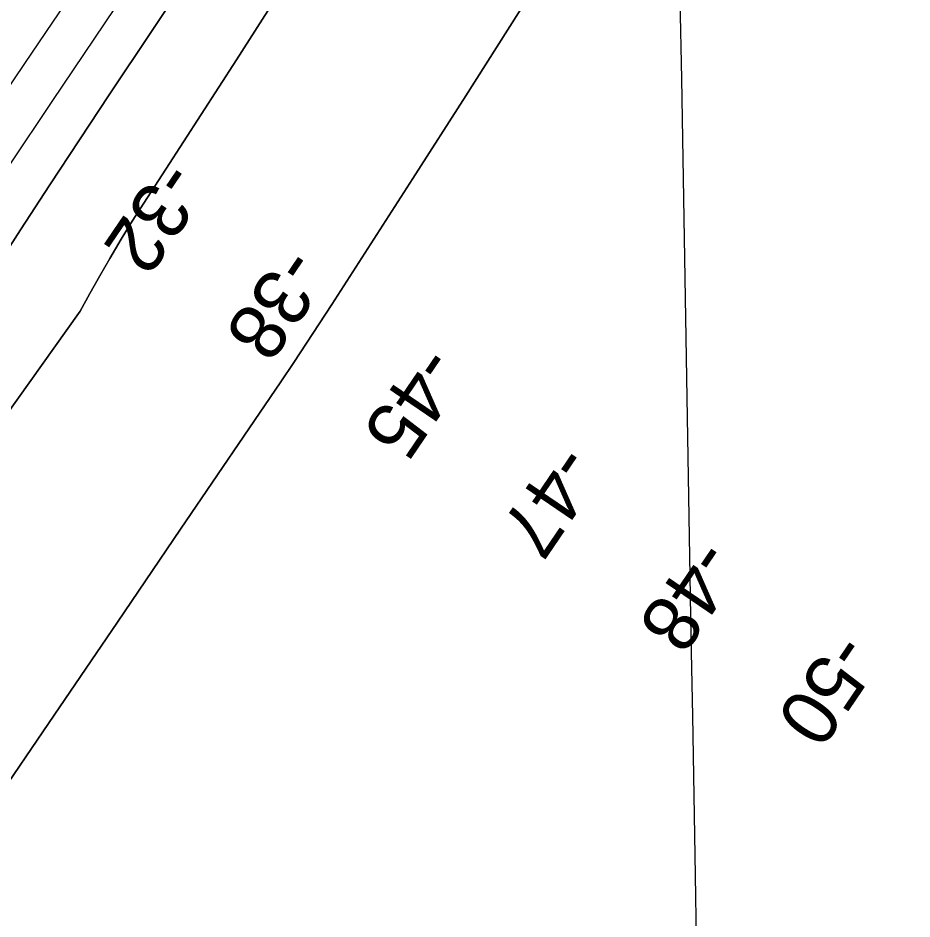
# Model space of a CAD drawing. Extents: x 3905714 to 3926767, y 183354 to 205755.
# Drawn here: x 3914429 to 3914961, y 190284 to 190820 of the extents above; entities that cross this region are included whole.
import ezdxf

# ---------------------------------------------------------------- set-up
doc = ezdxf.new("R2010")
doc.units = 0
for name, color, linetype in [('V-GRID-MAJR', 7, 'Continuous'), ('V-RIVR-RANG', 7, 'Continuous'), ('V-TOPO-DPTH', 7, 'Continuous'), ('V-TOPO-MINR', 7, 'Continuous')]:
    doc.layers.add(name, color=color, linetype=linetype)

msp = doc.modelspace()

# ---------------------------------------------------------------- linework, layer by layer
at = {"layer": 'V-GRID-MAJR'}
msp.add_spline([(3914930.18, 184667.84), (3914884.14, 187327.39), (3914779.24, 193387.51), (3914694.62, 198275.87)], degree=3, dxfattribs=at)
at = {"layer": 'V-TOPO-DPTH'}
for points in [[(3915286.48, 192081.34), (3914909.08, 191498.19), (3914900.28, 191484.59), (3914891.49, 191470.99), (3914882.7, 191457.38), (3914873.92, 191443.77), (3914860.96, 191423.68), (3914858.65, 191420.12), (3914856.34, 191416.56), (3914854.01, 191413.01), (3914851.68, 191409.46), (3914840.17, 191392.03), (3914832.05, 191379.78), (3914823.89, 191367.56), (3914815.69, 191355.37), (3914807.45, 191343.21), (3914466.27, 190841.37), (3914433.28, 190792.74), (3914400.37, 190744.06), (3914367.58, 190695.3), (3914334.85, 190646.5), (3914011.64, 190163.24)], [(3914008.82, 190002.72), (3914466.37, 190645.48), (3914472.14, 190655.97), (3914478.05, 190666.37), (3914484.06, 190676.73), (3914490.79, 190688.15), (3914493.54, 190692.73), (3914496.32, 190697.29), (3914499.17, 190701.81), (3914502.06, 190706.3), (3914517.41, 190729.79), (3914527.99, 190746.02), (3914538.53, 190762.27), (3914549.02, 190778.55), (3914559.48, 190794.86), (3914922.67, 191362.75), (3914924.45, 191365.53), (3914926.23, 191368.31), (3914928.03, 191371.08), (3914929.82, 191373.85), (3915305.59, 191952.33)], [(3914008.82, 190002.72), (3914466.37, 190645.48), (3914472.14, 190655.97), (3914478.05, 190666.37), (3914484.06, 190676.73), (3914490.79, 190688.15), (3914493.54, 190692.73), (3914496.32, 190697.29), (3914499.17, 190701.81), (3914502.06, 190706.3), (3914517.41, 190729.79), (3914527.99, 190746.02), (3914538.53, 190762.27), (3914549.02, 190778.55), (3914559.48, 190794.86), (3914922.67, 191362.75), (3914924.45, 191365.53), (3914926.23, 191368.31), (3914928.03, 191371.08), (3914929.82, 191373.85), (3915305.59, 191952.33)], [(3914152.91, 190258.95), (3914175.19, 190291.69), (3914196.68, 190324.95), (3914217.65, 190358.56), (3914238.36, 190392.34), (3914259.24, 190426.02), (3914280.37, 190459.54), (3914301.68, 190492.95), (3914413.53, 190666.85), (3914430.93, 190693.77), (3914448.43, 190720.62), (3914466.07, 190747.38), (3914483.79, 190774.08), (3914586.79, 190928.4), (3914638.01, 191005.43), (3914689.05, 191082.58), (3914739.81, 191159.91), (3914790.4, 191237.35), (3914863.51, 191349.73), (3914877.39, 191371.08), (3914891.27, 191392.44), (3914905.12, 191413.82), (3914918.97, 191435.19), (3914998.19, 191557.59)], [(3914998.19, 191557.59), (3914918.97, 191435.19), (3914905.12, 191413.82), (3914891.27, 191392.44), (3914877.39, 191371.08), (3914863.51, 191349.73), (3914790.4, 191237.35), (3914739.81, 191159.91), (3914689.05, 191082.58), (3914638.01, 191005.43), (3914586.79, 190928.4), (3914483.79, 190774.08), (3914466.07, 190747.38), (3914448.43, 190720.62), (3914430.93, 190693.77), (3914413.53, 190666.85), (3914301.68, 190492.95), (3914280.37, 190459.54), (3914259.24, 190426.02), (3914238.36, 190392.34), (3914217.65, 190358.56), (3914196.68, 190324.95), (3914175.19, 190291.69), (3914152.91, 190258.95)], [(3914987.53, 191242.04), (3914789.03, 190921.7), (3914758.17, 190872.18), (3914727.14, 190822.76), (3914695.86, 190773.5), (3914664.42, 190724.34), (3914616.16, 190649.34), (3914608.67, 190637.79), (3914601.13, 190626.29), (3914593.5, 190614.84), (3914585.81, 190603.43), (3914526.21, 190515.7), (3914488.65, 190460.47), (3914451.04, 190405.27), (3914413.38, 190350.12), (3914375.67, 190294.99), (3914157.79, 189976.78)], [(3914157.79, 189976.78), (3914375.67, 190294.99), (3914413.38, 190350.12), (3914451.04, 190405.27), (3914488.65, 190460.47), (3914526.21, 190515.7), (3914585.81, 190603.43), (3914593.5, 190614.84), (3914601.13, 190626.29), (3914608.67, 190637.79), (3914616.16, 190649.34), (3914664.42, 190724.34), (3914695.86, 190773.5), (3914727.14, 190822.76), (3914758.17, 190872.18), (3914789.03, 190921.7), (3914987.53, 191242.04)]]:
    msp.add_lwpolyline(points, dxfattribs=at)
at = {"layer": 'V-TOPO-MINR'}
for points in [[(3915286.48, 192081.34), (3914909.08, 191498.19), (3914900.28, 191484.59), (3914891.49, 191470.99), (3914882.7, 191457.38), (3914873.92, 191443.77), (3914860.96, 191423.68), (3914858.65, 191420.12), (3914856.34, 191416.56), (3914854.01, 191413.01), (3914851.68, 191409.46), (3914840.17, 191392.03), (3914832.05, 191379.78), (3914823.89, 191367.56), (3914815.69, 191355.37), (3914807.45, 191343.21), (3914466.27, 190841.37), (3914433.28, 190792.74), (3914400.37, 190744.06), (3914367.58, 190695.3), (3914334.85, 190646.5), (3914011.64, 190163.24)], [(3915305.59, 191952.33), (3914929.82, 191373.85), (3914928.03, 191371.08), (3914926.23, 191368.31), (3914924.45, 191365.53), (3914922.67, 191362.75), (3914559.48, 190794.86), (3914549.02, 190778.55), (3914538.53, 190762.27), (3914527.99, 190746.02), (3914517.41, 190729.79), (3914502.06, 190706.3), (3914499.17, 190701.81), (3914496.32, 190697.29), (3914493.54, 190692.73), (3914490.79, 190688.15), (3914484.06, 190676.73), (3914478.05, 190666.37), (3914472.14, 190655.97), (3914466.37, 190645.48), (3914008.82, 190002.72)], [(3914998.19, 191557.59), (3914918.97, 191435.19), (3914905.12, 191413.82), (3914891.27, 191392.44), (3914877.39, 191371.08), (3914863.51, 191349.73), (3914790.4, 191237.35), (3914739.81, 191159.91), (3914689.05, 191082.58), (3914638.01, 191005.43), (3914586.79, 190928.4), (3914483.79, 190774.08), (3914466.07, 190747.38), (3914448.43, 190720.62), (3914430.93, 190693.77), (3914413.53, 190666.85), (3914301.68, 190492.95), (3914280.37, 190459.54), (3914259.24, 190426.02), (3914238.36, 190392.34), (3914217.65, 190358.56), (3914196.68, 190324.95), (3914175.19, 190291.69), (3914152.91, 190258.95)], [(3914966.71, 191548.17), (3914935.73, 191500.29), (3914889.95, 191429.45), (3914881.87, 191416.98), (3914873.78, 191404.52), (3914865.67, 191392.07), (3914857.53, 191379.64), (3914816.13, 191316.49), (3914787.2, 191272.54), (3914758.16, 191228.67), (3914728.95, 191184.91), (3914699.63, 191141.22), (3914474.94, 190807.79), (3914449.63, 190770.09), (3914424.4, 190732.34), (3914399.3, 190694.5), (3914374.28, 190656.61), (3914162.04, 190334.02), (3914148.43, 190313.19), (3914134.9, 190292.29), (3914121.52, 190271.31)], [(3914987.53, 191242.04), (3914789.03, 190921.7), (3914758.17, 190872.18), (3914727.14, 190822.76), (3914695.86, 190773.5), (3914664.42, 190724.34), (3914616.16, 190649.34), (3914608.67, 190637.79), (3914601.13, 190626.29), (3914593.5, 190614.84), (3914585.81, 190603.43), (3914526.21, 190515.7), (3914488.65, 190460.47), (3914451.04, 190405.27), (3914413.38, 190350.12), (3914375.67, 190294.99), (3914157.79, 189976.78)]]:
    msp.add_lwpolyline(points, dxfattribs=at)

# ---------------------------------------------------------------- texts
at = {"layer": 'V-RIVR-RANG'}
for s, p in [('-32', (3914515.78, 190737.1)), ('-38', (3914588.05, 190685.48)), ('-45', (3914669.87, 190626.9)), ('-47', (3914750.73, 190568.35)), ('-48', (3914833.94, 190512)), ('-50', (3914916.1, 190456.23))]:
    msp.add_text(s, height=33.5, rotation=235.7854, dxfattribs=at).set_placement(p)

doc.saveas('drawing.dxf')
